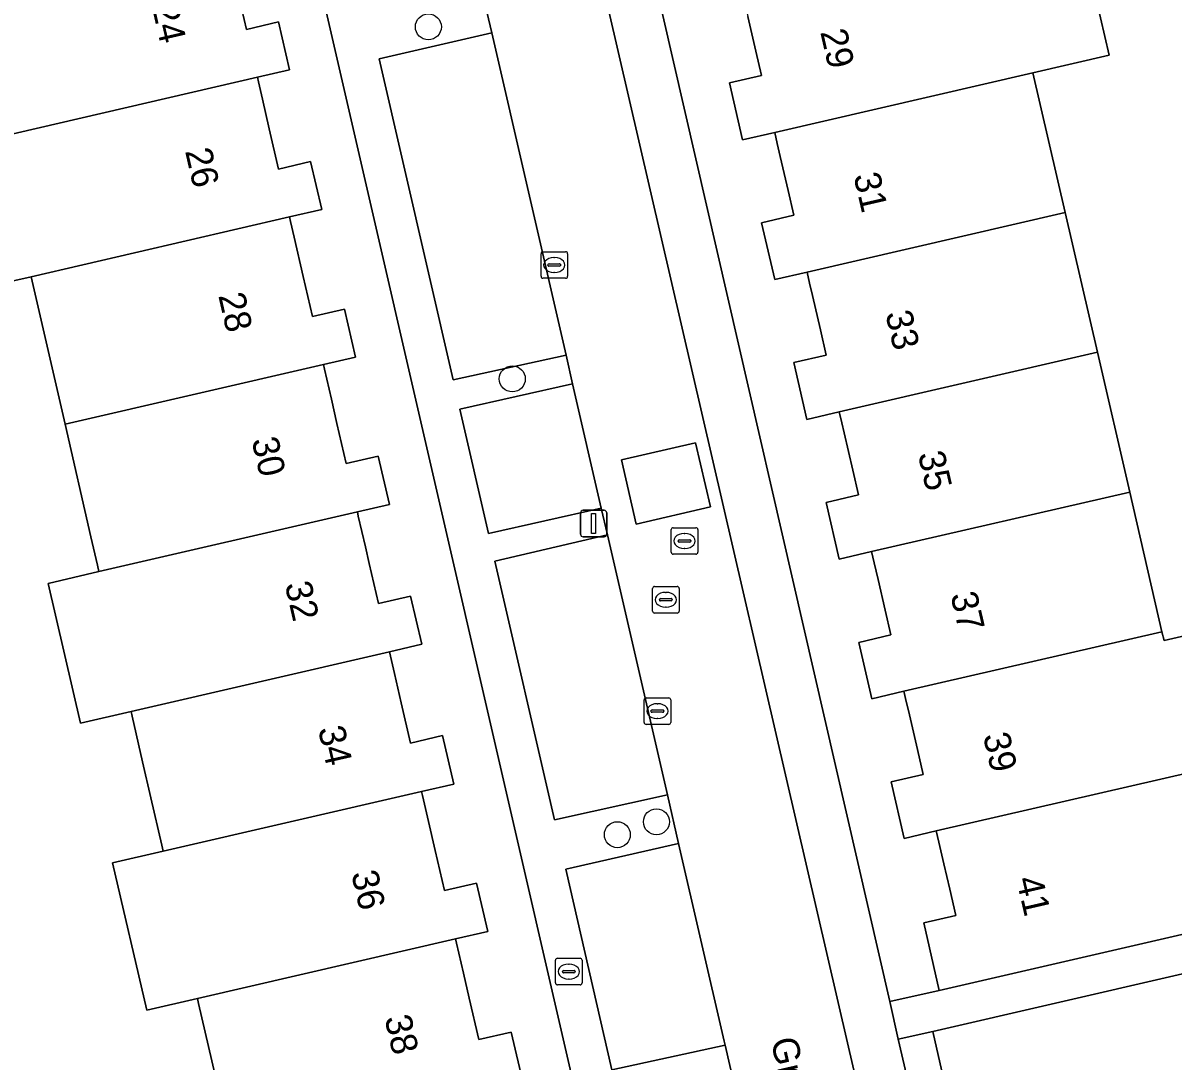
# Model space of a CAD drawing. Extents: x 156412 to 157779, y 382335 to 383768.
# Drawn here: x 156923.44 to 156966.74, y 383532.9 to 383572 of the extents above; entities that cross this region are included whole.
import ezdxf

# ---------------------------------------------------------------- set-up
doc = ezdxf.new("R2010")
doc.units = 0
for name, color, linetype in [('IMGEO_Boom', 7, 'Continuous'), ('IMGEO_Brandkraan', 7, 'Continuous'), ('IMGEO_Erf', 7, 'Continuous'), ('IMGEO_Kolk', 7, 'Continuous'), ('IMGEO_Lichtmast', 7, 'Continuous'), ('IMGEO_Openbare_ruimte_label', 7, 'Continuous'), ('IMGEO_Pand', 7, 'Continuous'), ('IMGEO_Pand_nummerreeks', 7, 'Continuous'), ('IMGEO_Parkeervlak_open', 7, 'Continuous'), ('IMGEO_Rijbaan_lokaal_gesloten', 7, 'Continuous'), ('IMGEO_Rijbaan_lokaal_open', 7, 'Continuous'), ('IMGEO_Rioolput', 7, 'Continuous'), ('IMGEO_Voetpad_open', 7, 'Continuous')]:
    doc.layers.add(name, color=color, linetype=linetype)

msp = doc.modelspace()

# ---------------------------------------------------------------- linework, layer by layer
at = {"layer": 'IMGEO_Boom'}
for centre in [(156938.702, 383571.853), (156941.862, 383558.594), (156947.289, 383541.915), (156945.817, 383541.428)]:
    msp.add_circle(centre, 0.489, dxfattribs=at)
at = {"layer": 'IMGEO_Brandkraan'}
for p, q in [((156943.488, 383535.846), (156943.488, 383536.698)), ((156943.563, 383536.772), (156944.415, 383536.772)), ((156943.976, 383536.552), (156944.001, 383536.552)), ((156944.489, 383536.698), (156944.489, 383535.846)), ((156943.747, 383536.266), (156943.747, 383536.278)), ((156944.185, 383536.229), (156943.787, 383536.229)), ((156943.79, 383536.315), (156944.188, 383536.315)), ((156944.231, 383536.278), (156944.231, 383536.266)), ((156944.415, 383535.772), (156943.563, 383535.772)), ((156943.999, 383535.992), (156943.974, 383535.992))]:
    msp.add_line(p, q, dxfattribs=at)
for points in [[(156943.488, 383535.846), (156943.488, 383536.698)], [(156943.563, 383536.772), (156944.415, 383536.772)], [(156944.489, 383536.698), (156944.489, 383535.846)], [(156944.415, 383535.772), (156943.563, 383535.772)]]:
    msp.add_lwpolyline(points, dxfattribs=at)
for centre, radius, start, end in [((156943.565, 383536.696), 0.0765, 91.552, 178.448), ((156943.565, 383536.696), 0.0765, 91.552, 178.448), ((156944.413, 383536.696), 0.0765, 1.552, 88.448), ((156944.413, 383536.696), 0.0765, 1.552, 88.448), ((156943.787, 383536.275), 0.0403, 85.8775, 175.7526), ((156943.784, 383536.265), 0.0366, 178.938, 274.7102), ((156944.188, 383536.272), 0.043, 264.8664, 352.4533), ((156944.192, 383536.277), 0.0386, 1.7309, 96.639), ((156943.565, 383535.848), 0.0765, 181.552, 268.448), ((156943.565, 383535.848), 0.0765, 181.552, 268.448), ((156944.413, 383535.848), 0.0765, 271.552, 358.448), ((156944.413, 383535.848), 0.0765, 271.552, 358.448)]:
    msp.add_arc(centre, radius, start, end, dxfattribs=at)
for centre, major_axis, ratio, start_param, end_param in [((156943.975, 383536.272), (-0.387, 0.002), 0.722429, 4.712389, 7.853982), ((156944, 383536.272), (-0.39, 0.002), 0.717154, 1.570796, 4.712389)]:
    msp.add_ellipse(centre, major_axis=major_axis, ratio=ratio, start_param=start_param, end_param=end_param, dxfattribs=at)
at = {"layer": 'IMGEO_Erf'}
for points in [[(156934.132, 383630.532), (156956.071, 383535.145), (156957.937, 383535.558), (156957.352, 383538.108), (156958.559, 383538.385), (156958.331, 383539.371), (156958.11, 383540.326), (156957.922, 383541.141), (156957.823, 383541.568), (156956.616, 383541.289), (156956.126, 383543.417), (156957.332, 383543.693), (156957.115, 383544.632), (156956.774, 383546.108), (156956.707, 383546.398), (156956.607, 383546.829), (156955.394, 383546.549), (156954.905, 383548.673), (156956.117, 383548.951), (156955.901, 383549.887), (156955.634, 383551.038), (156955.488, 383551.67), (156955.392, 383552.09), (156954.173, 383551.809), (156953.682, 383553.944), (156954.898, 383554.223), (156954.682, 383555.157), (156954.357, 383556.565), (156954.27, 383556.942), (156954.175, 383557.352), (156952.958, 383557.071), (156952.465, 383559.215), (156953.68, 383559.494), (156953.461, 383560.443), (156953.161, 383561.739), (156953.054, 383562.203), (156952.959, 383562.614), (156951.744, 383562.333), (156951.251, 383564.477), (156952.464, 383564.756), (156952.248, 383565.69), (156951.953, 383566.966), (156951.838, 383567.466), (156951.744, 383567.875), (156950.531, 383567.595), (156950.037, 383569.74), (156951.248, 383570.018), (156951.036, 383570.932), (156950.732, 383572.248)], [(156944.079, 383532.439), (156922.755, 383624.913)], [(156963.194, 383575.722), (156964.335, 383570.783), (156961.464, 383570.12), (156962.679, 383564.859), (156963.894, 383559.597), (156965.108, 383554.335), (156966.323, 383549.074), (156966.4, 383548.739), (156969.736, 383549.509)], [(156931.501, 383573.271), (156931.849, 383571.76), (156933.056, 383572.043), (156933.479, 383570.236), (156932.264, 383569.955), (156932.304, 383569.781), (156932.454, 383569.127), (156932.711, 383568.008), (156933.059, 383566.498), (156934.268, 383566.781), (156934.691, 383564.974), (156933.474, 383564.693), (156933.514, 383564.518), (156933.65, 383563.927), (156933.988, 383562.455), (156934.336, 383560.945), (156935.541, 383561.227), (156935.964, 383559.418), (156934.751, 383559.138), (156934.791, 383558.965), (156935.052, 383557.83), (156935.262, 383556.918), (156935.609, 383555.407), (156936.816, 383555.69), (156937.244, 383553.863), (156936.029, 383553.582), (156936.064, 383553.428), (156936.331, 383552.267), (156936.474, 383551.646), (156936.821, 383550.135), (156938.029, 383550.418), (156938.454, 383548.601), (156937.238, 383548.32), (156937.276, 383548.156), (156937.426, 383547.503), (156937.682, 383546.391), (156938.029, 383544.88), (156939.233, 383545.162), (156939.66, 383543.337), (156938.449, 383543.057), (156938.485, 383542.901), (156938.71, 383541.92), (156938.96, 383540.832), (156939.308, 383539.321), (156940.512, 383539.603), (156940.939, 383537.782), (156939.725, 383537.502), (156939.763, 383537.341), (156940.023, 383536.209), (156940.238, 383535.274), (156940.598, 383533.711), (156941.815, 383533.996), (156942.278, 383532.018)], [(156931.344, 383529.504), (156930.301, 383533.989), (156930.05, 383535.069), (156930.006, 383535.257), (156928.097, 383534.816), (156926.806, 383540.368), (156928.719, 383540.81), (156928.668, 383541.03), (156928.258, 383542.814), (156927.945, 383544.174), (156927.55, 383545.893), (156927.509, 383546.072), (156925.599, 383545.631), (156924.391, 383550.894), (156926.3, 383551.335), (156926.245, 383551.575), (156925.998, 383552.648), (156925.021, 383556.89), (156923.742, 383562.444), (156921.83, 383562.006), (156920.667, 383567.072), (156920.622, 383567.266), (156919.414, 383572.529)]]:
    msp.add_lwpolyline(points, dxfattribs=at)
msp.add_lwpolyline([(157011.588, 383546.458), (157009.237, 383545.921), (157009.52, 383544.701), (157015.37, 383519.329), (157010.768, 383518.266), (156989.252, 383513.303), (156989.005, 383514.353), (156982.705, 383512.912), (156982.953, 383511.84), (156968.422, 383508.467), (156963.85, 383507.43), (156957.972, 383532.796), (156957.69, 383534.013), (156956.397, 383533.726), (156962.872, 383505.984), (157016.807, 383518.43), (157018.01, 383518.684)], close=True, dxfattribs=at)
at = {"layer": 'IMGEO_Kolk'}
for p, q in [((156943.018, 383563.385), (156943.87, 383563.385)), ((156942.943, 383562.459), (156942.943, 383563.311)), ((156943.245, 383562.928), (156943.643, 383562.928)), ((156943.431, 383563.165), (156943.456, 383563.165)), ((156943.944, 383563.311), (156943.944, 383562.459)), ((156943.202, 383562.879), (156943.202, 383562.891)), ((156943.64, 383562.842), (156943.242, 383562.842)), ((156943.454, 383562.605), (156943.429, 383562.605)), ((156943.686, 383562.891), (156943.686, 383562.879)), ((156943.87, 383562.385), (156943.018, 383562.385)), ((156946.825, 383545.656), (156946.825, 383546.508)), ((156946.9, 383546.582), (156947.752, 383546.582)), ((156947.826, 383546.508), (156947.826, 383545.656)), ((156947.084, 383546.076), (156947.084, 383546.088)), ((156947.522, 383546.039), (156947.124, 383546.039)), ((156947.127, 383546.125), (156947.525, 383546.125)), ((156947.313, 383546.362), (156947.338, 383546.362)), ((156947.568, 383546.088), (156947.568, 383546.076)), ((156947.752, 383545.582), (156946.9, 383545.582)), ((156947.336, 383545.802), (156947.311, 383545.802))]:
    msp.add_line(p, q, dxfattribs=at)
for points in [[(156943.018, 383563.385), (156943.87, 383563.385)], [(156942.943, 383562.459), (156942.943, 383563.311)], [(156943.944, 383563.311), (156943.944, 383562.459)], [(156943.87, 383562.385), (156943.018, 383562.385)], [(156946.825, 383545.656), (156946.825, 383546.508)], [(156946.9, 383546.582), (156947.752, 383546.582)], [(156947.826, 383546.508), (156947.826, 383545.656)], [(156947.752, 383545.582), (156946.9, 383545.582)]]:
    msp.add_lwpolyline(points, dxfattribs=at)
for centre, radius, start, end in [((156943.02, 383563.309), 0.0765, 91.552, 178.448), ((156943.02, 383563.309), 0.0765, 91.552, 178.448), ((156943.868, 383563.309), 0.0765, 1.552, 88.448), ((156943.868, 383563.309), 0.0765, 1.552, 88.448), ((156943.242, 383562.888), 0.0403, 85.8775, 175.7526), ((156943.647, 383562.89), 0.0386, 1.7309, 96.639), ((156943.239, 383562.878), 0.0366, 178.938, 274.7102), ((156943.643, 383562.885), 0.043, 264.8664, 352.4533), ((156943.02, 383562.461), 0.0765, 181.552, 268.448), ((156943.02, 383562.461), 0.0765, 181.552, 268.448), ((156943.868, 383562.461), 0.0765, 271.552, 358.448), ((156943.868, 383562.461), 0.0765, 271.552, 358.448), ((156946.902, 383546.506), 0.0765, 91.552, 178.448), ((156946.902, 383546.506), 0.0765, 91.552, 178.448), ((156947.75, 383546.506), 0.0765, 1.552, 88.448), ((156947.75, 383546.506), 0.0765, 1.552, 88.448), ((156947.124, 383546.085), 0.0403, 85.8775, 175.7526), ((156947.121, 383546.075), 0.0366, 178.938, 274.7102), ((156947.525, 383546.082), 0.043, 264.8664, 352.4533), ((156947.529, 383546.087), 0.0386, 1.7309, 96.639), ((156946.902, 383545.658), 0.0765, 181.552, 268.448), ((156946.902, 383545.658), 0.0765, 181.552, 268.448), ((156947.75, 383545.658), 0.0765, 271.552, 358.448), ((156947.75, 383545.658), 0.0765, 271.552, 358.448)]:
    msp.add_arc(centre, radius, start, end, dxfattribs=at)
for centre, major_axis, ratio, start_param, end_param in [((156943.43, 383562.885), (-0.387, 0.002), 0.722429, 4.712389, 7.853982), ((156943.455, 383562.885), (-0.39, 0.002), 0.717154, 1.570796, 4.712389), ((156947.312, 383546.082), (-0.387, 0.002), 0.722429, 4.712389, 7.853982), ((156947.337, 383546.082), (-0.39, 0.002), 0.717154, 1.570796, 4.712389)]:
    msp.add_ellipse(centre, major_axis=major_axis, ratio=ratio, start_param=start_param, end_param=end_param, dxfattribs=at)
at = {"layer": 'IMGEO_Lichtmast'}
for p, q in [((156944.429, 383552.746), (156944.429, 383553.546)), ((156944.429, 383553.546), (156944.429, 383552.746)), ((156944.529, 383553.646), (156945.319, 383553.646)), ((156945.319, 383553.646), (156944.529, 383553.646)), ((156945.419, 383553.546), (156945.419, 383552.746)), ((156945.419, 383552.746), (156945.419, 383553.546)), ((156945.319, 383552.646), (156944.529, 383552.646)), ((156944.529, 383552.646), (156945.319, 383552.646))]:
    msp.add_line(p, q, dxfattribs=at)
msp.add_lwpolyline([(156944.849, 383553.521), (156944.999, 383553.521), (156944.999, 383552.771), (156944.849, 383552.771), (156944.849, 383553.521)], dxfattribs=at)
for centre, start, end in [((156944.529, 383553.546), 90, 180), ((156944.529, 383553.546), 90, 180), ((156945.319, 383553.546), 0, 90), ((156945.319, 383553.546), 360, 90), ((156944.529, 383552.746), 180, 270), ((156944.529, 383552.746), 180, 270), ((156945.319, 383552.746), 270, 0), ((156945.319, 383552.746), 270, 0)]:
    msp.add_arc(centre, 0.1, start, end, dxfattribs=at)
at = {"layer": 'IMGEO_Pand'}
for points in [[(156960.324, 383575.06), (156960.25, 383575.382), (156950.527, 383573.136), (156950.622, 383572.723), (156950.732, 383572.248), (156951.036, 383570.932), (156951.248, 383570.018), (156950.037, 383569.74), (156950.531, 383567.595), (156951.744, 383567.875), (156961.464, 383570.12), (156964.335, 383570.783), (156963.194, 383575.722)], [(156931.053, 383575.217), (156919.414, 383572.529), (156920.622, 383567.266), (156932.264, 383569.955), (156933.479, 383570.236), (156933.056, 383572.043), (156931.849, 383571.76), (156931.501, 383573.271), (156931.251, 383574.361), (156931.091, 383575.056)], [(156932.264, 383569.955), (156920.622, 383567.266), (156920.667, 383567.072), (156921.83, 383562.006), (156923.742, 383562.444), (156933.474, 383564.693), (156934.691, 383564.974), (156934.268, 383566.781), (156933.059, 383566.498), (156932.711, 383568.008), (156932.454, 383569.127), (156932.304, 383569.781)], [(156961.464, 383570.12), (156951.744, 383567.875), (156951.838, 383567.466), (156951.953, 383566.966), (156952.248, 383565.69), (156952.464, 383564.756), (156951.251, 383564.477), (156951.744, 383562.333), (156952.959, 383562.614), (156962.679, 383564.859)], [(156933.474, 383564.693), (156923.742, 383562.444), (156925.021, 383556.89), (156934.751, 383559.138), (156935.964, 383559.418), (156935.541, 383561.227), (156934.336, 383560.945), (156933.988, 383562.455), (156933.65, 383563.927), (156933.514, 383564.518)], [(156962.679, 383564.859), (156952.959, 383562.614), (156953.054, 383562.203), (156953.161, 383561.739), (156953.461, 383560.443), (156953.68, 383559.494), (156952.465, 383559.215), (156952.958, 383557.071), (156954.175, 383557.352), (156963.894, 383559.597)], [(156963.894, 383559.597), (156954.175, 383557.352), (156954.27, 383556.942), (156954.357, 383556.565), (156954.682, 383555.157), (156954.898, 383554.223), (156953.682, 383553.944), (156954.173, 383551.809), (156955.392, 383552.09), (156965.108, 383554.335)], [(156934.751, 383559.138), (156925.021, 383556.89), (156925.998, 383552.648), (156926.245, 383551.575), (156926.3, 383551.335), (156936.029, 383553.582), (156937.244, 383553.863), (156936.816, 383555.69), (156935.609, 383555.407), (156935.262, 383556.918), (156935.052, 383557.83), (156934.791, 383558.965)], [(156965.108, 383554.335), (156955.392, 383552.09), (156955.488, 383551.67), (156955.634, 383551.038), (156955.901, 383549.887), (156956.117, 383548.951), (156954.905, 383548.673), (156955.394, 383546.549), (156956.607, 383546.829), (156966.323, 383549.074)], [(156936.029, 383553.582), (156926.3, 383551.335), (156924.391, 383550.894), (156925.599, 383545.631), (156927.509, 383546.072), (156937.238, 383548.32), (156938.454, 383548.601), (156938.029, 383550.418), (156936.821, 383550.135), (156936.474, 383551.646), (156936.331, 383552.267), (156936.064, 383553.428)], [(156966.4, 383548.739), (156966.323, 383549.074), (156956.607, 383546.829), (156956.707, 383546.398), (156956.774, 383546.108), (156957.115, 383544.632), (156957.332, 383543.693), (156956.126, 383543.417), (156956.616, 383541.289), (156957.823, 383541.568), (156967.538, 383543.812), (156967.589, 383543.591), (156970.924, 383544.362), (156969.736, 383549.509)], [(156937.238, 383548.32), (156927.509, 383546.072), (156927.55, 383545.893), (156927.945, 383544.174), (156928.258, 383542.814), (156928.668, 383541.03), (156928.719, 383540.81), (156938.449, 383543.057), (156939.66, 383543.337), (156939.233, 383545.162), (156938.029, 383544.88), (156937.682, 383546.391), (156937.426, 383547.503), (156937.276, 383548.156)], [(156967.589, 383543.591), (156967.538, 383543.812), (156957.823, 383541.568), (156957.922, 383541.141), (156958.11, 383540.326), (156958.331, 383539.371), (156958.559, 383538.385), (156957.352, 383538.108), (156957.937, 383535.558), (156968.861, 383538.08)], [(156938.449, 383543.057), (156928.719, 383540.81), (156926.806, 383540.368), (156928.097, 383534.816), (156930.006, 383535.257), (156939.725, 383537.502), (156940.939, 383537.782), (156940.512, 383539.603), (156939.308, 383539.321), (156938.96, 383540.832), (156938.71, 383541.92), (156938.485, 383542.901)], [(156939.725, 383537.502), (156930.006, 383535.257), (156930.05, 383535.069), (156930.301, 383533.989), (156931.344, 383529.504), (156942.278, 383532.018), (156941.815, 383533.996), (156940.598, 383533.711), (156940.238, 383535.274), (156940.023, 383536.209), (156939.763, 383537.341)]]:
    msp.add_lwpolyline(points, close=True, dxfattribs=at)
msp.add_lwpolyline([(156976.012, 383538.246), (156957.69, 383534.013), (156957.972, 383532.796), (156963.85, 383507.43), (156968.422, 383508.467)], dxfattribs=at)
at = {"layer": 'IMGEO_Parkeervlak_open'}
for points in [[(156941.091, 383571.626), (156936.851, 383570.649), (156939.635, 383558.555), (156943.887, 383559.486)], [(156944.134, 383558.414), (156939.887, 383557.459), (156940.967, 383552.767), (156945.212, 383553.73)], [(156945.444, 383552.723), (156941.207, 383551.724), (156943.448, 383541.989), (156947.701, 383542.925)], [(156948.122, 383541.094), (156943.876, 383540.129), (156945.614, 383532.576), (156949.873, 383533.495), (156949.837, 383533.649)]]:
    msp.add_lwpolyline(points, close=True, dxfattribs=at)
at = {"layer": 'IMGEO_Rijbaan_lokaal_gesloten'}
msp.add_lwpolyline([(156940.734, 383573.177), (156941.091, 383571.626), (156943.887, 383559.486), (156944.134, 383558.414), (156945.212, 383553.73), (156945.444, 383552.723), (156947.701, 383542.925), (156948.122, 383541.094), (156949.837, 383533.649), (156949.873, 383533.495), (156950.191, 383532.137), (156951.041, 383528.501), (156951.465, 383526.688), (156952.904, 383520.376), (156953.469, 383517.942), (156954.046, 383515.454), (156955.196, 383510.498), (156955.441, 383509.443), (156956.582, 383504.523), (156957.16, 383504.674), (156957.506, 383503.152), (156961.349, 383504.04), (156954.52, 383533.42), (156931.728, 383631.996)], dxfattribs=at)
msp.add_lwpolyline([(156948.765, 383556.193), (156949.323, 383553.772), (156946.526, 383553.127), (156945.968, 383555.548)], close=True, dxfattribs=at)
at = {"layer": 'IMGEO_Rijbaan_lokaal_open'}
msp.add_lwpolyline([(156946.526, 383553.127), (156949.323, 383553.772), (156948.765, 383556.193), (156945.968, 383555.548)], close=True, dxfattribs=at)
msp.add_lwpolyline([(156968.861, 383538.08), (156957.937, 383535.558), (156956.071, 383535.145), (156956.397, 383533.726), (156957.69, 383534.013), (156976.012, 383538.246)], dxfattribs=at)
at = {"layer": 'IMGEO_Rioolput'}
for p, q in [((156947.923, 383552.991), (156948.775, 383552.991)), ((156947.848, 383552.065), (156947.848, 383552.917)), ((156948.15, 383552.534), (156948.548, 383552.534)), ((156948.336, 383552.771), (156948.361, 383552.771)), ((156948.849, 383552.917), (156948.849, 383552.065)), ((156948.107, 383552.485), (156948.107, 383552.497)), ((156948.545, 383552.448), (156948.147, 383552.448)), ((156948.359, 383552.211), (156948.334, 383552.211)), ((156948.591, 383552.497), (156948.591, 383552.485)), ((156948.775, 383551.991), (156947.923, 383551.991)), ((156947.219, 383550.776), (156948.071, 383550.776)), ((156947.144, 383549.85), (156947.144, 383550.702)), ((156947.632, 383550.556), (156947.657, 383550.556)), ((156948.145, 383550.702), (156948.145, 383549.85)), ((156947.403, 383550.27), (156947.403, 383550.282)), ((156947.841, 383550.233), (156947.443, 383550.233)), ((156947.446, 383550.319), (156947.844, 383550.319)), ((156947.655, 383549.996), (156947.63, 383549.996)), ((156947.887, 383550.282), (156947.887, 383550.27)), ((156948.071, 383549.776), (156947.219, 383549.776))]:
    msp.add_line(p, q, dxfattribs=at)
for points in [[(156947.923, 383552.991), (156948.775, 383552.991)], [(156947.848, 383552.065), (156947.848, 383552.917)], [(156948.849, 383552.917), (156948.849, 383552.065)], [(156948.775, 383551.991), (156947.923, 383551.991)], [(156947.219, 383550.776), (156948.071, 383550.776)], [(156947.144, 383549.85), (156947.144, 383550.702)], [(156948.145, 383550.702), (156948.145, 383549.85)], [(156948.071, 383549.776), (156947.219, 383549.776)]]:
    msp.add_lwpolyline(points, dxfattribs=at)
for centre, radius, start, end in [((156947.925, 383552.915), 0.0765, 91.552, 178.448), ((156947.925, 383552.915), 0.0765, 91.552, 178.448), ((156948.773, 383552.915), 0.0765, 1.552, 88.448), ((156948.773, 383552.915), 0.0765, 1.552, 88.448), ((156948.147, 383552.494), 0.0403, 85.8775, 175.7526), ((156948.552, 383552.496), 0.0386, 1.7309, 96.639), ((156948.144, 383552.484), 0.0366, 178.938, 274.7102), ((156948.548, 383552.491), 0.043, 264.8664, 352.4533), ((156947.925, 383552.067), 0.0765, 181.552, 268.448), ((156947.925, 383552.067), 0.0765, 181.552, 268.448), ((156948.773, 383552.067), 0.0765, 271.552, 358.448), ((156948.773, 383552.067), 0.0765, 271.552, 358.448), ((156947.221, 383550.7), 0.0765, 91.552, 178.448), ((156947.221, 383550.7), 0.0765, 91.552, 178.448), ((156948.069, 383550.7), 0.0765, 1.552, 88.448), ((156948.069, 383550.7), 0.0765, 1.552, 88.448), ((156947.443, 383550.279), 0.0403, 85.8775, 175.7526), ((156947.44, 383550.269), 0.0366, 178.938, 274.7102), ((156947.844, 383550.276), 0.043, 264.8664, 352.4533), ((156947.848, 383550.281), 0.0386, 1.7309, 96.639), ((156947.221, 383549.852), 0.0765, 181.552, 268.448), ((156947.221, 383549.852), 0.0765, 181.552, 268.448), ((156948.069, 383549.852), 0.0765, 271.552, 358.448), ((156948.069, 383549.852), 0.0765, 271.552, 358.448)]:
    msp.add_arc(centre, radius, start, end, dxfattribs=at)
for centre, major_axis, ratio, start_param, end_param in [((156948.335, 383552.491), (-0.387, 0.002), 0.722429, 4.712389, 7.853982), ((156948.36, 383552.491), (-0.39, 0.002), 0.717154, 1.570796, 4.712389), ((156947.631, 383550.276), (-0.387, 0.002), 0.722429, 4.712389, 7.853982), ((156947.656, 383550.276), (-0.39, 0.002), 0.717154, 1.570796, 4.712389)]:
    msp.add_ellipse(centre, major_axis=major_axis, ratio=ratio, start_param=start_param, end_param=end_param, dxfattribs=at)
at = {"layer": 'IMGEO_Voetpad_open'}
for points in [[(156929.133, 383658.573), (156929.111, 383658.567), (156925.894, 383657.35), (156931.728, 383631.996), (156954.52, 383533.42), (156961.349, 383504.04), (156963.216, 383504.462), (156962.872, 383505.984), (156956.397, 383533.726), (156956.071, 383535.145), (156934.132, 383630.532), (156933.72, 383632.324), (156933.257, 383634.334), (156932.693, 383636.783), (156932.344, 383638.296), (156931.862, 383640.321), (156930.612, 383645.686), (156930.054, 383648.078), (156928.875, 383653.141)], [(156915.905, 383653.836), (156918.678, 383642.211), (156919.249, 383639.816), (156920.492, 383634.606), (156920.536, 383634.419), (156921.101, 383632.058), (156921.329, 383631.08), (156921.826, 383628.94), (156922.052, 383627.964), (156922.755, 383624.913), (156944.079, 383532.439), (156944.422, 383530.944), (156950.784, 383503.18), (156951.123, 383501.697), (156952.07, 383497.419), (156952.218, 383496.827), (156953.804, 383497.272), (156953.139, 383500.076)], [(156947.701, 383542.925), (156943.448, 383541.989), (156941.207, 383551.724), (156945.444, 383552.723), (156945.212, 383553.73), (156940.967, 383552.767), (156939.887, 383557.459), (156944.134, 383558.414), (156943.887, 383559.486), (156939.635, 383558.555), (156936.851, 383570.649), (156941.091, 383571.626), (156940.734, 383573.177)], [(156950.191, 383532.137), (156949.873, 383533.495), (156945.614, 383532.576), (156943.876, 383540.129), (156948.122, 383541.094), (156947.701, 383542.925)]]:
    msp.add_lwpolyline(points, dxfattribs=at)

# ---------------------------------------------------------------- texts
at = {"layer": 'IMGEO_Openbare_ruimte_label'}
msp.add_text('Graspol', height=1, rotation=282.9388, dxfattribs=at).set_placement((156951.588, 383533.683))
at = {"layer": 'IMGEO_Pand_nummerreeks'}
for s, rotation, p in [('24', 282.9486, (156928.286, 383572.622)), ('29', 283.0174, (156953.453, 383571.663)), ('26', 282.9486, (156929.537, 383567.18)), ('31', 283.0174, (156954.703, 383566.252)), ('28', 282.9486, (156930.789, 383561.735)), ('33', 283.0174, (156955.904, 383561.062)), ('30', 282.9486, (156932.041, 383556.293)), ('35', 283.0174, (156957.129, 383555.762)), ('32', 282.9486, (156933.291, 383550.857)), ('37', 283.0174, (156958.355, 383550.462)), ('34', 282.9486, (156934.542, 383545.412)), ('39', 283.0174, (156959.58, 383545.162)), ('36', 282.9486, (156935.794, 383539.97)), ('41', 283.0174, (156960.831, 383539.752)), ('38', 282.9486, (156937.046, 383534.526))]:
    msp.add_text(s, height=1, rotation=rotation, dxfattribs=at).set_placement(p)

doc.saveas('drawing.dxf')
